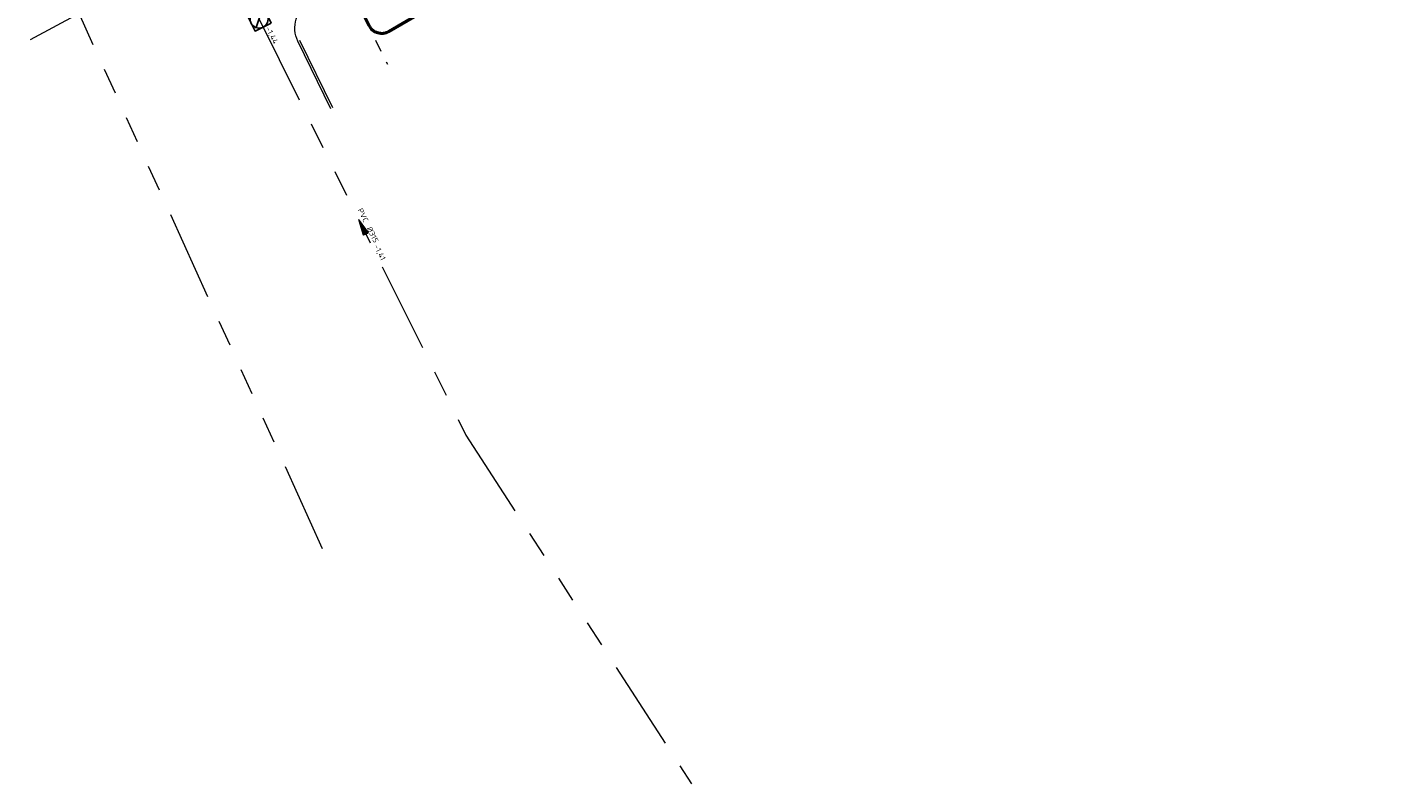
# Model space of a CAD drawing. Header units: metres. Extents: x 92403 to 95147, y 464428 to 465602.
# Tile 330 of 568: x 93045 to 93136, y 464800 to 464850. Entities that reach past the tile are written whole.
import ezdxf
from ezdxf.enums import TextEntityAlignment as Align

# ---------------------------------------------------------------- set-up
doc = ezdxf.new("R2010")
doc.units = ezdxf.units.M
for name, pattern in [('RI-GWA', [18.45, 6, -1.8, 1.75, -1.8, 1.75, -1.8, 1.75, -1.8]), ('VH-OPSLUITBAND_80X200', [14, 8, -2, 2, -2]), ('VH-TROTTOIRBAND', [15, 5, -2, 2, -2, 2, -2]), ('XX-HIDDEN', [4, 2, -2])]:
    doc.linetypes.add(name, pattern=pattern)
doc.layers.get('0').update_dxf_attribs({"linetype": 'CONTINUOUS'})
doc.layers.add('B-OI-RI-GWA_TRANSPORTLEIDING-G', color=7, linetype='RI-GWA', lineweight=18, true_color=0xff8400)
doc.layers.add('B-WE-RI-GWA_RIOOLPUT_INSPECTIEPUT-S', color=30, linetype='CONTINUOUS', lineweight=25, transparency=0.3)
for name, color, linetype, lineweight in [('B-WE-RI-GWA_STROOMRICHTING-S', 30, 'CONTINUOUS', 25), ('N-RO-VH-MATERIAALGRENS-G', 7, 'XX-HIDDEN', 5), ('N-WE-VH-KANTOPSLUITING_OPSLUITBAND_80X200-G', 7, 'VH-OPSLUITBAND_80X200', 35), ('N-WE-VH-KANTOPSLUITING_TROTTOIRBAND-G', 7, 'VH-TROTTOIRBAND', 35), ('N-WE-VH-KANTOPSLUITING_VOORKANTBAND-G', 50, 'CONTINUOUS', 35)]:
    doc.layers.add(name, color=color, linetype=linetype, lineweight=lineweight)
doc.styles.add('NLCS-ISO', font='NLCS-ISO.ttf')

# ---------------------------------------------------------------- blocks, each defined once
blk = doc.blocks.new('B-SRI-PUT_GWA-SO')
blk.add_line((-1.41, -1.41), (1.41, 1.41))
at = {"lineweight": -3, "flags": 128}
blk.add_lwpolyline([(2, -2), (2, 2), (-2, 2), (-2, -2)], close=True, dxfattribs=at)
at = {"lineweight": -3}
blk.add_circle((0, 0), 2, dxfattribs=at)
blk = doc.blocks.new('*U408')
at = {"ltscale": 0.1}
blk.add_hatch(color=256, dxfattribs=at).paths.add_polyline_path([(-2.5, 0), (2.5, -0.83), (2.5, 0.83)])
at = {"ltscale": 0.1, "flags": 128}
blk.add_lwpolyline([(-2.5, 0), (2.5, -0.83), (2.5, 0.83)], close=True, dxfattribs=at)
at = {"ltscale": 0.1, "style": 'NLCS-ISO'}
for tag, p in [('BOBL', (-67.67, 0)), ('MAT', (-1, 0.5))]:
    blk.add_attdef(tag, text='', height=1.8, dxfattribs=at).set_placement(p, align=Align.BOTTOM_RIGHT)
for tag, p in [('DIA', (1, 0.5)), ('BOBR', (7.35, 0))]:
    blk.add_attdef(tag, text='', height=1.8, dxfattribs=at).set_placement(p, align=Align.BOTTOM_LEFT)
blk.add_attdef('JVA', text='', height=1.8, dxfattribs=at).set_placement((0, -1), align=Align.TOP_CENTER)

msp = doc.modelspace()

# ---------------------------------------------------------------- linework, layer by layer
at = {"layer": 'B-OI-RI-GWA_TRANSPORTLEIDING-G'}
for p, q in [((93060.958, 464850.623), (93074.738, 464822.893)), ((93074.738, 464822.893), (93089.769, 464799.648))]:
    msp.add_line(p, q, dxfattribs=at)
at = {"layer": 'B-OI-RI-GWA_TRANSPORTLEIDING-G', "flags": 128}
msp.add_lwpolyline([(93065.194, 464815.322), (93048.961, 464850.995), (93040.322, 464846.354), (93038.053, 464855.744), (93028.07, 464876.401), (93016.891, 464899.656), (93005.248, 464922.622), (92989.679, 464952.746), (92975.358, 464980.104)], dxfattribs=at)
at = {"layer": 'N-RO-VH-MATERIAALGRENS-G', "ltscale": 0.4, "flags": 128}
msp.add_lwpolyline([(93068.714, 464849.209), (93069.505556, 464847.624282)], dxfattribs=at)
at = {"layer": 'N-WE-VH-KANTOPSLUITING_OPSLUITBAND_80X200-G'}
msp.add_lwpolyline([(93066.908397, 464853.002901), (93068.308047, 464850.200759, 0.433778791), (93069.595842, 464849.817883), (93075.907255, 464853.512262), (93082.579041, 464857.771339), (93089.04289, 464862.360045, 0.432334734), (93089.226384, 464863.687871), (93089.035393, 464863.924627)], format="xyb", dxfattribs=at)
at = {"layer": 'N-WE-VH-KANTOPSLUITING_TROTTOIRBAND-G', "lineweight": 15, "flags": 128}
msp.add_lwpolyline([(93065.866714, 464844.698776), (93063.678306, 464849.205677, -0.39791827), (93064.442611, 464851.630142), (93067.389663, 464853.270833), (93074.325807, 464856.972774), (93084.707572, 464862.758674, -0.079386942), (93086.145246, 464863.283465), (93087.543321, 464863.554602, 0.118234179), (93091.898811, 464865.409775), (93094.714806, 464867.523464), (93097.756324, 464872.924978), (93100.503907, 464875.160514, -0.411928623), (93100.924464, 464875.118957), (93101.718716, 464874.158203, 0.414479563), (93102.352582, 464874.098357, 0.0072625), (93109.663578, 464880.334742, -0.000462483), (93112.524799, 464883.04124), (93113.253165, 464883.728839, 0.414036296), (93113.271667, 464884.364773), (93112.414229, 464885.274151, -0.414254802), (93112.426726, 464885.698261, -0.001111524), (93119.335596, 464892.181745), (93127.026655, 464899.851885, -0.414213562), (93127.450919, 464899.851307), (93128.333598, 464898.966221, 0.414213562), (93128.969994, 464898.965354), (93129.069115, 464899.064206), (93139.510609, 464909.724335, 0.002257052), (93145.968021, 464916.578031, 0.000004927), (93145.982049, 464916.593056, 0.001196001), (93149.378579, 464920.248422, 0.414297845), (93149.35362, 464920.88442), (93148.435769, 464921.732706, -0.421951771), (93148.425394, 464922.163003, 0.002336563), (93151.744568, 464925.940308, 0.001658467), (93154.078992, 464928.640143, 0.000358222), (93154.079131, 464928.640306, -0.414407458), (93154.502436, 464928.672913), (93155.451359, 464927.859288, 0.414376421), (93156.086051, 464927.908186, 0.002261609), (93159.247013, 464931.632903, 0.007728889), (93177.269848, 464953.751082, 0.000867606), (93177.922232, 464954.535338, 0.414512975), (93177.862606, 464955.169261), (93176.899547, 464955.9659, -0.414819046), (93176.859784, 464956.389046, 0.005911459), (93181.188285, 464961.766544, 0.000890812), (93181.188615, 464961.766964, -0.415253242), (93181.61021, 464961.818344), (93182.594301, 464961.047669, 0.414512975), (93183.226326, 464961.124865, 0.000576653), (93183.643211, 464961.659587, 0.002753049), (93195.586409, 464977.049583, 0.004154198), (93201.190199, 464984.46811, 0.414370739), (93201.096935, 464985.097808), (93200.092955, 464985.842337, -0.414413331), (93200.030766, 464986.262423, 0.002644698), (93203.514938, 464991.021117, -0.408456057), (93203.930314, 464991.084311), (93204.935088, 464990.345828, 0.416684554), (93205.56642, 464990.444991, 0.002514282), (93208.837619, 464995.023622, -0.001300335), (93227.245239, 465021.991969, 0.000224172), (93227.918828, 465022.983687, 0.414279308), (93227.799051, 465023.608783), (93226.763811, 465024.310915, -0.413615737), (93226.683579, 465024.727082), (93229.482272, 465028.871729)], format="xyb", dxfattribs=at)
at = {"layer": 'N-WE-VH-KANTOPSLUITING_VOORKANTBAND-G', "linetype": 'Continuous', "lineweight": 15}
msp.add_lwpolyline([(93066.836828, 464852.967153), (93068.236479, 464850.165011, 0.433778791), (93069.636256, 464849.748841), (93075.949, 464853.444), (93082.623746, 464857.704966), (93089.0892, 464862.294811, 0.432334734), (93089.28865, 464863.7381), (93089.11632, 464863.951724)], format="xyb", dxfattribs=at)
at = {"layer": 'N-WE-VH-KANTOPSLUITING_VOORKANTBAND-G', "linetype": 'Continuous', "lineweight": 15, "flags": 128}
msp.add_lwpolyline([(93065.73178, 464844.633256), (93063.543372, 464849.140157, -0.39791827), (93064.369648, 464851.761201)], format="xyb", dxfattribs=at)

# ---------------------------------------------------------------- block references
at = {"layer": 'B-WE-RI-GWA_RIOOLPUT_INSPECTIEPUT-S', "xscale": 0.3, "yscale": 0.3, "zscale": 0.3, "rotation": 26.7289090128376}
msp.add_blockref('B-SRI-PUT_GWA-SO', (93060.958, 464850.623), dxfattribs=at)
at = {"layer": 'B-WE-RI-GWA_STROOMRICHTING-S', "xscale": 0.2, "yscale": 0.2, "zscale": 0.2, "rotation": 296.4243772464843}
msp.add_blockref('*U408', (93067.848, 464836.758), dxfattribs=at).add_auto_attribs({'MAT': 'PVC', 'DIA': '%%C315', 'BOBL': '-1,44', 'BOBR': '-1,41'})

doc.saveas('drawing.dxf')
